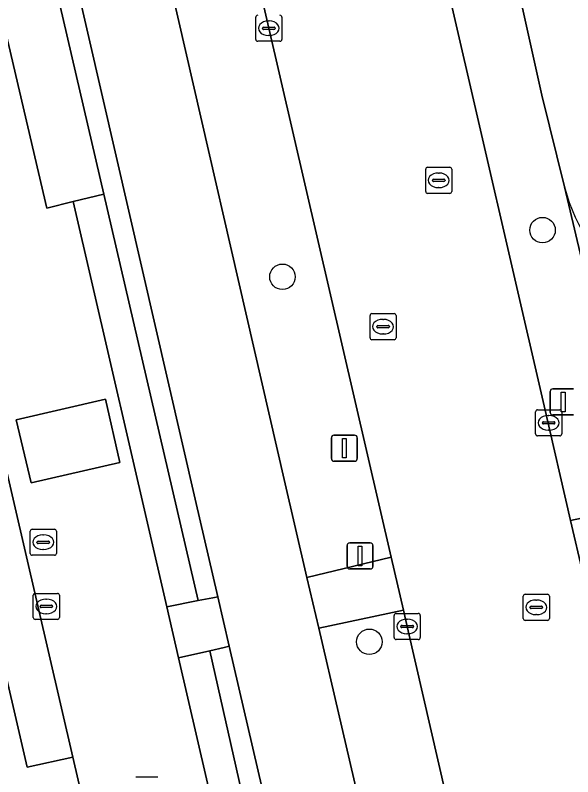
# Model space of a CAD drawing. Extents: x 156412 to 157779, y 382335 to 383768.
# Drawn here: x 156945.36 to 156966.74, y 383122.73 to 383151.94 of the extents above; entities that cross this region are included whole.
import ezdxf

# ---------------------------------------------------------------- set-up
doc = ezdxf.new("R2010")
doc.units = 0
for name, color, linetype in [('IMGEO_Berm_groen', 7, 'Continuous'), ('IMGEO_Berm_open', 7, 'Continuous'), ('IMGEO_Boom', 7, 'Continuous'), ('IMGEO_Fietspad_gesloten', 7, 'Continuous'), ('IMGEO_Groenvoorziening', 7, 'Continuous'), ('IMGEO_Haag', 7, 'Continuous'), ('IMGEO_Kolk', 7, 'Continuous'), ('IMGEO_Lichtmast', 7, 'Continuous'), ('IMGEO_OVBaan_gesloten', 7, 'Continuous'), ('IMGEO_Parkeervlak_open', 7, 'Continuous'), ('IMGEO_Rijbaan_lokaal_gesloten', 7, 'Continuous'), ('IMGEO_Rijbaan_lokaal_open', 7, 'Continuous'), ('IMGEO_Rioolput', 7, 'Continuous'), ('IMGEO_Verkeersregelinstallatiepaal', 7, 'Continuous'), ('IMGEO_Voetpad_open', 7, 'Continuous')]:
    doc.layers.add(name, color=color, linetype=linetype)

msp = doc.modelspace()

# ---------------------------------------------------------------- linework, layer by layer
at = {"layer": 'IMGEO_Berm_groen'}
msp.add_lwpolyline([(156928.184, 383268.218), (156919.339, 383306.196), (156914.565, 383327.212), (156910.056, 383346.657), (156905.912, 383364.684), (156903.691, 383374.292), (156900.514, 383373.541), (156909.949, 383332.845), (156929.018, 383250), (156936.125, 383219.122), (156940.9, 383198.361), (156955.674, 383134.126), (156956.546, 383130.37), (156959.779, 383131.147), (156955.088, 383151.44), (156950.701, 383170.43), (156946.08, 383190.398), (156941.291, 383211.195), (156937.12, 383229.206), (156932.364, 383250)], close=True, dxfattribs=at)
for points in [[(156948.081, 383213.092), (156952.648, 383193.045), (156957.51, 383172.189), (156961.996, 383152.751), (156965.636, 383136.958), (156966.653, 383132.564), (156969.31, 383133.124), (156966.425, 383145.355), (156965.556, 383148.88), (156962.276, 383163.628), (156956.275, 383189.486), (156953.647, 383201.298)], [(156961.894, 383121.934), (156960.392, 383128.494), (156960.249, 383129.114), (156956.998, 383128.424), (156976.896, 383042.722), (156978.21, 383036.937), (156979.748, 383030.207)]]:
    msp.add_lwpolyline(points, dxfattribs=at)
at = {"layer": 'IMGEO_Berm_open'}
for points in [[(156948.759, 383145.077), (156947.579, 383144.789), (156951.172, 383129.244), (156952.378, 383129.484)], [(156952.823, 383127.564), (156951.623, 383127.292), (156954.128, 383116.462), (156955.248, 383116.782)]]:
    msp.add_lwpolyline(points, close=True, dxfattribs=at)
at = {"layer": 'IMGEO_Boom'}
for centre in [(156965.579, 383143.698), (156955.608, 383141.907), (156958.942, 383127.907)]:
    msp.add_circle(centre, 0.489, dxfattribs=at)
at = {"layer": 'IMGEO_Fietspad_gesloten'}
msp.add_lwpolyline([(156979.748, 383030.207), (156978.21, 383036.937), (156976.896, 383042.722), (156956.998, 383128.424), (156956.546, 383130.37), (156955.674, 383134.126), (156940.9, 383198.361), (156937.468, 383197.57), (156952.257, 383133.383), (156953.127, 383129.634), (156953.568, 383127.732), (156973.443, 383042.041), (156976.279, 383030.186), (156976.49, 383029.242), (156976.733, 383028.151)], dxfattribs=at)
at = {"layer": 'IMGEO_Groenvoorziening'}
for points in [[(156925.393, 383250), (156911.67, 383309.566), (156909.008, 383321.122), (156908.556, 383321.019), (156908.15, 383320.926), (156908.652, 383318.75), (156910.814, 383309.37), (156914.028, 383295.429), (156917.316, 383281.163), (156922.695, 383257.828), (156925.996, 383243.507), (156931.387, 383220.174), (156934.703, 383205.926), (156936.674, 383197.387), (156940.268, 383181.822), (156943.359, 383168.324), (156948.759, 383145.077), (156952.378, 383129.484), (156952.933, 383129.595), (156953.127, 383129.634), (156952.257, 383133.383), (156937.468, 383197.57), (156932.709, 383218.226)], [(156953.568, 383127.732), (156953.377, 383127.689), (156952.823, 383127.564), (156955.248, 383116.782), (156960.7, 383093.429), (156964.042, 383078.699), (156968.17, 383061.165), (156971.481, 383046.514), (156975.636, 383029.052), (156976.28, 383029.196), (156976.49, 383029.242), (156976.279, 383030.186), (156973.443, 383042.041)]]:
    msp.add_lwpolyline(points, close=True, dxfattribs=at)
msp.add_lwpolyline([(156966.425, 383145.355), (156969.31, 383133.124), (156975.823, 383134.496), (156975.12, 383137.633), (156974.653, 383139.714)], dxfattribs=at)
msp.add_arc((156972.591, 383146.861), 6.347, 193.7251, 238.1224, dxfattribs=at)
at = {"layer": 'IMGEO_Haag'}
for points in [[(156925.393, 383250), (156911.67, 383309.566), (156909.008, 383321.122), (156908.556, 383321.019), (156908.15, 383320.926), (156908.652, 383318.75), (156910.814, 383309.37), (156914.028, 383295.429), (156917.316, 383281.163), (156922.695, 383257.828), (156925.996, 383243.507), (156931.387, 383220.174), (156934.703, 383205.926), (156936.674, 383197.387), (156940.268, 383181.822), (156943.359, 383168.324), (156948.759, 383145.077), (156952.378, 383129.484), (156952.933, 383129.595), (156953.127, 383129.634), (156952.257, 383133.383), (156937.468, 383197.57), (156932.709, 383218.226)], [(156953.568, 383127.732), (156953.377, 383127.689), (156952.823, 383127.564), (156955.248, 383116.782), (156960.7, 383093.429), (156964.042, 383078.699), (156968.17, 383061.165), (156971.481, 383046.514), (156975.636, 383029.052), (156976.28, 383029.196), (156976.49, 383029.242), (156976.279, 383030.186), (156973.443, 383042.041)]]:
    msp.add_lwpolyline(points, close=True, dxfattribs=at)
at = {"layer": 'IMGEO_Kolk'}
for p, q in [((156954.585, 383151.014), (156954.585, 383151.866)), ((156955.073, 383151.72), (156955.098, 383151.72)), ((156955.586, 383151.866), (156955.586, 383151.014)), ((156954.844, 383151.434), (156954.844, 383151.446)), ((156955.282, 383151.397), (156954.884, 383151.397)), ((156954.887, 383151.483), (156955.285, 383151.483)), ((156955.328, 383151.446), (156955.328, 383151.434)), ((156955.096, 383151.16), (156955.071, 383151.16)), ((156955.512, 383150.94), (156954.66, 383150.94)), ((156965.314, 383135.878), (156965.314, 383136.73)), ((156965.389, 383136.804), (156966.241, 383136.804)), ((156966.315, 383136.73), (156966.315, 383135.878)), ((156965.802, 383136.584), (156965.827, 383136.584)), ((156965.573, 383136.298), (156965.573, 383136.31)), ((156966.011, 383136.261), (156965.613, 383136.261)), ((156965.616, 383136.347), (156966.014, 383136.347)), ((156966.057, 383136.31), (156966.057, 383136.298)), ((156965.825, 383136.024), (156965.8, 383136.024)), ((156966.241, 383135.804), (156965.389, 383135.804)), ((156959.89, 383128.068), (156959.89, 383128.92)), ((156959.965, 383128.994), (156960.817, 383128.994)), ((156960.891, 383128.92), (156960.891, 383128.068)), ((156960.192, 383128.537), (156960.59, 383128.537)), ((156960.378, 383128.774), (156960.403, 383128.774)), ((156960.149, 383128.488), (156960.149, 383128.5)), ((156960.587, 383128.451), (156960.189, 383128.451)), ((156960.633, 383128.5), (156960.633, 383128.488)), ((156960.817, 383127.994), (156959.965, 383127.994)), ((156960.401, 383128.214), (156960.376, 383128.214))]:
    msp.add_line(p, q, dxfattribs=at)
for points in [[(156954.585, 383151.014), (156954.585, 383151.866)], [(156955.586, 383151.866), (156955.586, 383151.014)], [(156955.512, 383150.94), (156954.66, 383150.94)], [(156965.314, 383135.878), (156965.314, 383136.73)], [(156965.389, 383136.804), (156966.241, 383136.804)], [(156966.315, 383136.73), (156966.315, 383135.878)], [(156966.241, 383135.804), (156965.389, 383135.804)], [(156959.89, 383128.068), (156959.89, 383128.92)], [(156959.965, 383128.994), (156960.817, 383128.994)], [(156960.891, 383128.92), (156960.891, 383128.068)], [(156960.817, 383127.994), (156959.965, 383127.994)]]:
    msp.add_lwpolyline(points, dxfattribs=at)
for centre, radius, start, end in [((156954.662, 383151.864), 0.0765, 91.552, 178.448), ((156954.662, 383151.864), 0.0765, 91.552, 178.448), ((156955.51, 383151.864), 0.0765, 1.552, 88.448), ((156955.51, 383151.864), 0.0765, 1.552, 88.448), ((156954.884, 383151.443), 0.0403, 85.8775, 175.7526), ((156954.881, 383151.433), 0.0366, 178.938, 274.7102), ((156955.285, 383151.44), 0.043, 264.8664, 352.4533), ((156955.289, 383151.445), 0.0386, 1.7309, 96.639), ((156954.662, 383151.016), 0.0765, 181.552, 268.448), ((156954.662, 383151.016), 0.0765, 181.552, 268.448), ((156955.51, 383151.016), 0.0765, 271.552, 358.448), ((156955.51, 383151.016), 0.0765, 271.552, 358.448), ((156965.391, 383136.728), 0.0765, 91.552, 178.448), ((156965.391, 383136.728), 0.0765, 91.552, 178.448), ((156966.239, 383136.728), 0.0765, 1.552, 88.448), ((156966.239, 383136.728), 0.0765, 1.552, 88.448), ((156965.613, 383136.307), 0.0403, 85.8775, 175.7526), ((156965.61, 383136.297), 0.0366, 178.938, 274.7102), ((156966.014, 383136.304), 0.043, 264.8664, 352.4533), ((156966.018, 383136.309), 0.0386, 1.7309, 96.639), ((156965.391, 383135.88), 0.0765, 181.552, 268.448), ((156965.391, 383135.88), 0.0765, 181.552, 268.448), ((156966.239, 383135.88), 0.0765, 271.552, 358.448), ((156966.239, 383135.88), 0.0765, 271.552, 358.448), ((156959.967, 383128.918), 0.0765, 91.552, 178.448), ((156959.967, 383128.918), 0.0765, 91.552, 178.448), ((156960.815, 383128.918), 0.0765, 1.552, 88.448), ((156960.815, 383128.918), 0.0765, 1.552, 88.448), ((156960.189, 383128.497), 0.0403, 85.8775, 175.7526), ((156960.594, 383128.499), 0.0386, 1.7309, 96.639), ((156960.186, 383128.487), 0.0366, 178.938, 274.7102), ((156960.59, 383128.494), 0.043, 264.8664, 352.4533), ((156959.967, 383128.07), 0.0765, 181.552, 268.448), ((156959.967, 383128.07), 0.0765, 181.552, 268.448), ((156960.815, 383128.07), 0.0765, 271.552, 358.448), ((156960.815, 383128.07), 0.0765, 271.552, 358.448)]:
    msp.add_arc(centre, radius, start, end, dxfattribs=at)
for centre, major_axis, ratio, start_param, end_param in [((156955.072, 383151.44), (-0.387, 0.002), 0.722429, 4.712389, 7.853982), ((156955.097, 383151.44), (-0.39, 0.002), 0.717154, 1.570796, 4.712389), ((156965.801, 383136.304), (-0.387, 0.002), 0.722429, 4.712389, 7.853982), ((156965.826, 383136.304), (-0.39, 0.002), 0.717154, 1.570796, 4.712389), ((156960.377, 383128.494), (-0.387, 0.002), 0.722429, 4.712389, 7.853982), ((156960.402, 383128.494), (-0.39, 0.002), 0.717154, 1.570796, 4.712389)]:
    msp.add_ellipse(centre, major_axis=major_axis, ratio=ratio, start_param=start_param, end_param=end_param, dxfattribs=at)
at = {"layer": 'IMGEO_Lichtmast'}
for p, q in [((156965.972, 383137.607), (156966.762, 383137.607)), ((156966.762, 383137.607), (156965.972, 383137.607)), ((156965.872, 383136.707), (156965.872, 383137.507)), ((156965.872, 383137.507), (156965.872, 383136.707)), ((156966.762, 383136.607), (156965.972, 383136.607)), ((156965.972, 383136.607), (156966.762, 383136.607)), ((156957.584, 383135.832), (156958.374, 383135.832)), ((156958.374, 383135.832), (156957.584, 383135.832)), ((156957.484, 383134.932), (156957.484, 383135.732)), ((156957.484, 383135.732), (156957.484, 383134.932)), ((156958.474, 383135.732), (156958.474, 383134.932)), ((156958.474, 383134.932), (156958.474, 383135.732)), ((156958.374, 383134.832), (156957.584, 383134.832)), ((156957.584, 383134.832), (156958.374, 383134.832))]:
    msp.add_line(p, q, dxfattribs=at)
for points in [[(156966.292, 383137.482), (156966.442, 383137.482), (156966.442, 383136.732), (156966.292, 383136.732), (156966.292, 383137.482)], [(156957.904, 383135.707), (156958.054, 383135.707), (156958.054, 383134.957), (156957.904, 383134.957), (156957.904, 383135.707)]]:
    msp.add_lwpolyline(points, dxfattribs=at)
for centre, start, end in [((156965.972, 383137.507), 90, 180), ((156965.972, 383137.507), 90, 180), ((156965.972, 383136.707), 180, 270), ((156965.972, 383136.707), 180, 270), ((156957.584, 383135.732), 90, 180), ((156957.584, 383135.732), 90, 180), ((156958.374, 383135.732), 0, 90), ((156958.374, 383135.732), 360, 90), ((156957.584, 383134.932), 180, 270), ((156957.584, 383134.932), 180, 270), ((156958.374, 383134.932), 270, 0), ((156958.374, 383134.932), 270, 0)]:
    msp.add_arc(centre, 0.1, start, end, dxfattribs=at)
at = {"layer": 'IMGEO_OVBaan_gesloten'}
for points in [[(156893.788, 383417.14), (156899.018, 383394.504), (156903.691, 383374.292), (156905.912, 383364.684), (156910.056, 383346.657), (156914.565, 383327.212), (156919.339, 383306.196), (156928.184, 383268.218), (156932.364, 383250), (156937.12, 383229.206), (156941.291, 383211.195), (156946.08, 383190.398), (156950.701, 383170.43), (156955.088, 383151.44), (156959.779, 383131.147), (156960.249, 383129.114), (156960.392, 383128.494), (156961.894, 383121.934), (156982.207, 383034.26)], [(156967.122, 383130.536), (156966.653, 383132.564), (156965.636, 383136.958), (156961.996, 383152.751), (156957.51, 383172.189), (156952.648, 383193.045), (156948.081, 383213.092), (156943.691, 383232.123), (156939.593, 383249.999), (156939.341, 383251.098), (156934.742, 383271.089), (156930.329, 383290.11), (156921.33, 383329.097), (156917.027, 383348.073), (156912.337, 383368.106), (156905.568, 383397.246), (156903.19, 383407.661)]]:
    msp.add_lwpolyline(points, dxfattribs=at)
at = {"layer": 'IMGEO_Parkeervlak_open'}
for points in [[(156930.791, 383196.032), (156926.194, 383216.018), (156899.997, 383329.378), (156899.456, 383331.586), (156899.091, 383332.546), (156898.278, 383333.72), (156897.582, 383334.37), (156896.934, 383334.801), (156897.009, 383334.474), (156897.054, 383334.28), (156916.508, 383250), (156924.228, 383216.555), (156929.061, 383195.633), (156945.817, 383123.097), (156947.571, 383123.479)], [(156947.579, 383144.789), (156948.759, 383145.077), (156943.359, 383168.324), (156942.214, 383168.034), (156941.147, 383167.764), (156946.573, 383144.543)]]:
    msp.add_lwpolyline(points, close=True, dxfattribs=at)
at = {"layer": 'IMGEO_Rijbaan_lokaal_gesloten'}
for points in [[(156896.864, 383335.104), (156896.934, 383334.801), (156897.582, 383334.37), (156898.278, 383333.72), (156899.091, 383332.546), (156899.456, 383331.586), (156899.997, 383329.378), (156926.194, 383216.018), (156930.791, 383196.032), (156947.571, 383123.479), (156948.35, 383120.113), (156949.863, 383113.57), (156950.369, 383111.384), (156953.018, 383099.928), (156953.415, 383098.214), (156956.007, 383087.008), (156956.484, 383084.945), (156959.176, 383073.305), (156959.629, 383071.348), (156963.582, 383054.257), (156964.004, 383052.43), (156964.687, 383049.478), (156965.83, 383044.537), (156968.657, 383032.312)], [(156955.051, 383217.364), (156950.329, 383216.209), (156953.647, 383201.298), (156956.275, 383189.486), (156962.276, 383163.628), (156965.556, 383148.88), (156966.425, 383145.355)], [(156965.925, 383060.637), (156961.891, 383078.141), (156962.929, 383078.41), (156959.518, 383093.157), (156958.429, 383092.907), (156953.06, 383116.157), (156954.128, 383116.462), (156951.623, 383127.292), (156951.172, 383129.244), (156947.579, 383144.789), (156946.573, 383144.543), (156941.147, 383167.764), (156942.214, 383168.034), (156939.09, 383181.564), (156938.007, 383181.326), (156932.468, 383205.353)]]:
    msp.add_lwpolyline(points, dxfattribs=at)
msp.add_lwpolyline([(156945.967, 383133.999), (156945.403, 383136.414), (156948.818, 383137.216), (156949.378, 383134.783)], close=True, dxfattribs=at)
msp.add_arc((156972.591, 383146.861), 6.347, 193.7251, 238.1224, dxfattribs=at)
at = {"layer": 'IMGEO_Rijbaan_lokaal_open'}
msp.add_lwpolyline([(156945.967, 383133.999), (156949.378, 383134.783), (156948.818, 383137.216), (156945.403, 383136.414)], close=True, dxfattribs=at)
at = {"layer": 'IMGEO_Rioolput'}
for p, q in [((156961.174, 383146.108), (156962.026, 383146.108)), ((156961.099, 383145.182), (156961.099, 383146.034)), ((156961.587, 383145.888), (156961.612, 383145.888)), ((156962.1, 383146.034), (156962.1, 383145.182)), ((156961.358, 383145.602), (156961.358, 383145.614)), ((156961.796, 383145.565), (156961.398, 383145.565)), ((156961.401, 383145.651), (156961.799, 383145.651)), ((156961.842, 383145.614), (156961.842, 383145.602)), ((156961.61, 383145.328), (156961.585, 383145.328)), ((156962.026, 383145.108), (156961.174, 383145.108)), ((156958.965, 383139.568), (156958.965, 383140.42)), ((156959.04, 383140.494), (156959.892, 383140.494)), ((156959.453, 383140.274), (156959.478, 383140.274)), ((156959.966, 383140.42), (156959.966, 383139.568)), ((156959.224, 383139.988), (156959.224, 383140)), ((156959.662, 383139.951), (156959.264, 383139.951)), ((156959.267, 383140.037), (156959.665, 383140.037)), ((156959.708, 383140), (156959.708, 383139.988)), ((156959.476, 383139.714), (156959.451, 383139.714)), ((156959.892, 383139.494), (156959.04, 383139.494)), ((156945.937, 383131.298), (156945.937, 383132.15)), ((156946.012, 383132.224), (156946.864, 383132.224)), ((156946.938, 383132.15), (156946.938, 383131.298)), ((156946.239, 383131.767), (156946.637, 383131.767)), ((156946.425, 383132.004), (156946.45, 383132.004)), ((156946.196, 383131.718), (156946.196, 383131.73)), ((156946.634, 383131.681), (156946.236, 383131.681)), ((156946.68, 383131.73), (156946.68, 383131.718)), ((156946.864, 383131.224), (156946.012, 383131.224)), ((156946.448, 383131.444), (156946.423, 383131.444)), ((156946.128, 383129.764), (156946.98, 383129.764)), ((156964.915, 383129.728), (156965.767, 383129.728)), ((156946.053, 383128.838), (156946.053, 383129.69)), ((156946.541, 383129.544), (156946.566, 383129.544)), ((156947.054, 383129.69), (156947.054, 383128.838)), ((156964.84, 383128.802), (156964.84, 383129.654)), ((156965.328, 383129.508), (156965.353, 383129.508)), ((156965.841, 383129.654), (156965.841, 383128.802)), ((156946.312, 383129.258), (156946.312, 383129.27)), ((156946.75, 383129.221), (156946.352, 383129.221)), ((156946.355, 383129.307), (156946.753, 383129.307)), ((156946.796, 383129.27), (156946.796, 383129.258)), ((156965.099, 383129.222), (156965.099, 383129.234)), ((156965.537, 383129.185), (156965.139, 383129.185)), ((156965.142, 383129.271), (156965.54, 383129.271)), ((156965.583, 383129.234), (156965.583, 383129.222)), ((156946.564, 383128.984), (156946.539, 383128.984)), ((156965.351, 383128.948), (156965.326, 383128.948)), ((156946.98, 383128.764), (156946.128, 383128.764)), ((156965.767, 383128.728), (156964.915, 383128.728)), ((156949.984, 383122.728), (156950.836, 383122.728))]:
    msp.add_line(p, q, dxfattribs=at)
for points in [[(156961.174, 383146.108), (156962.026, 383146.108)], [(156961.099, 383145.182), (156961.099, 383146.034)], [(156962.1, 383146.034), (156962.1, 383145.182)], [(156962.026, 383145.108), (156961.174, 383145.108)], [(156958.965, 383139.568), (156958.965, 383140.42)], [(156959.04, 383140.494), (156959.892, 383140.494)], [(156959.966, 383140.42), (156959.966, 383139.568)], [(156959.892, 383139.494), (156959.04, 383139.494)], [(156945.937, 383131.298), (156945.937, 383132.15)], [(156946.012, 383132.224), (156946.864, 383132.224)], [(156946.938, 383132.15), (156946.938, 383131.298)], [(156946.864, 383131.224), (156946.012, 383131.224)], [(156946.128, 383129.764), (156946.98, 383129.764)], [(156964.915, 383129.728), (156965.767, 383129.728)], [(156946.053, 383128.838), (156946.053, 383129.69)], [(156947.054, 383129.69), (156947.054, 383128.838)], [(156964.84, 383128.802), (156964.84, 383129.654)], [(156965.841, 383129.654), (156965.841, 383128.802)], [(156946.98, 383128.764), (156946.128, 383128.764)], [(156965.767, 383128.728), (156964.915, 383128.728)], [(156949.984, 383122.728), (156950.836, 383122.728)]]:
    msp.add_lwpolyline(points, dxfattribs=at)
for centre, radius, start, end in [((156961.176, 383146.032), 0.0765, 91.552, 178.448), ((156961.176, 383146.032), 0.0765, 91.552, 178.448), ((156962.024, 383146.032), 0.0765, 1.552, 88.448), ((156962.024, 383146.032), 0.0765, 1.552, 88.448), ((156961.398, 383145.611), 0.0403, 85.8775, 175.7526), ((156961.395, 383145.601), 0.0366, 178.938, 274.7102), ((156961.799, 383145.608), 0.043, 264.8664, 352.4533), ((156961.803, 383145.613), 0.0386, 1.7309, 96.639), ((156961.176, 383145.184), 0.0765, 181.552, 268.448), ((156961.176, 383145.184), 0.0765, 181.552, 268.448), ((156962.024, 383145.184), 0.0765, 271.552, 358.448), ((156962.024, 383145.184), 0.0765, 271.552, 358.448), ((156959.042, 383140.418), 0.0765, 91.552, 178.448), ((156959.042, 383140.418), 0.0765, 91.552, 178.448), ((156959.89, 383140.418), 0.0765, 1.552, 88.448), ((156959.89, 383140.418), 0.0765, 1.552, 88.448), ((156959.264, 383139.997), 0.0403, 85.8775, 175.7526), ((156959.261, 383139.987), 0.0366, 178.938, 274.7102), ((156959.665, 383139.994), 0.043, 264.8664, 352.4533), ((156959.669, 383139.999), 0.0386, 1.7309, 96.639), ((156959.042, 383139.57), 0.0765, 181.552, 268.448), ((156959.042, 383139.57), 0.0765, 181.552, 268.448), ((156959.89, 383139.57), 0.0765, 271.552, 358.448), ((156959.89, 383139.57), 0.0765, 271.552, 358.448), ((156946.014, 383132.148), 0.0765, 91.552, 178.448), ((156946.014, 383132.148), 0.0765, 91.552, 178.448), ((156946.862, 383132.148), 0.0765, 1.552, 88.448), ((156946.862, 383132.148), 0.0765, 1.552, 88.448), ((156946.236, 383131.727), 0.0403, 85.8775, 175.7526), ((156946.641, 383131.729), 0.0386, 1.7309, 96.639), ((156946.233, 383131.717), 0.0366, 178.938, 274.7102), ((156946.637, 383131.724), 0.043, 264.8664, 352.4533), ((156946.014, 383131.3), 0.0765, 181.552, 268.448), ((156946.014, 383131.3), 0.0765, 181.552, 268.448), ((156946.862, 383131.3), 0.0765, 271.552, 358.448), ((156946.862, 383131.3), 0.0765, 271.552, 358.448), ((156946.13, 383129.688), 0.0765, 91.552, 178.448), ((156946.13, 383129.688), 0.0765, 91.552, 178.448), ((156946.978, 383129.688), 0.0765, 1.552, 88.448), ((156946.978, 383129.688), 0.0765, 1.552, 88.448), ((156964.917, 383129.652), 0.0765, 91.552, 178.448), ((156964.917, 383129.652), 0.0765, 91.552, 178.448), ((156965.765, 383129.652), 0.0765, 1.552, 88.448), ((156965.765, 383129.652), 0.0765, 1.552, 88.448), ((156946.352, 383129.267), 0.0403, 85.8775, 175.7526), ((156946.349, 383129.257), 0.0366, 178.938, 274.7102), ((156946.753, 383129.264), 0.043, 264.8664, 352.4533), ((156946.757, 383129.269), 0.0386, 1.7309, 96.639), ((156965.139, 383129.231), 0.0403, 85.8775, 175.7526), ((156965.136, 383129.221), 0.0366, 178.938, 274.7102), ((156965.54, 383129.228), 0.043, 264.8664, 352.4533), ((156965.544, 383129.233), 0.0386, 1.7309, 96.639), ((156946.13, 383128.84), 0.0765, 181.552, 268.448), ((156946.13, 383128.84), 0.0765, 181.552, 268.448), ((156946.978, 383128.84), 0.0765, 271.552, 358.448), ((156946.978, 383128.84), 0.0765, 271.552, 358.448), ((156964.917, 383128.804), 0.0765, 181.552, 268.448), ((156964.917, 383128.804), 0.0765, 181.552, 268.448), ((156965.765, 383128.804), 0.0765, 271.552, 358.448), ((156965.765, 383128.804), 0.0765, 271.552, 358.448)]:
    msp.add_arc(centre, radius, start, end, dxfattribs=at)
for centre, major_axis, ratio, start_param, end_param in [((156961.586, 383145.608), (-0.387, 0.002), 0.722429, 4.712389, 7.853982), ((156961.611, 383145.608), (-0.39, 0.002), 0.717154, 1.570796, 4.712389), ((156959.452, 383139.994), (-0.387, 0.002), 0.722429, 4.712389, 7.853982), ((156959.477, 383139.994), (-0.39, 0.002), 0.717154, 1.570796, 4.712389), ((156946.424, 383131.724), (-0.387, 0.002), 0.722429, 4.712389, 7.853982), ((156946.449, 383131.724), (-0.39, 0.002), 0.717154, 1.570796, 4.712389), ((156946.54, 383129.264), (-0.387, 0.002), 0.722429, 4.712389, 7.853982), ((156946.565, 383129.264), (-0.39, 0.002), 0.717154, 1.570796, 4.712389), ((156965.327, 383129.228), (-0.387, 0.002), 0.722429, 4.712389, 7.853982), ((156965.352, 383129.228), (-0.39, 0.002), 0.717154, 1.570796, 4.712389)]:
    msp.add_ellipse(centre, major_axis=major_axis, ratio=ratio, start_param=start_param, end_param=end_param, dxfattribs=at)
at = {"layer": 'IMGEO_Verkeersregelinstallatiepaal'}
for p, q in [((156958.086, 383130.799), (156958.086, 383131.599)), ((156958.086, 383131.599), (156958.086, 383130.799)), ((156958.186, 383131.699), (156958.976, 383131.699)), ((156958.976, 383131.699), (156958.186, 383131.699)), ((156959.076, 383131.599), (156959.076, 383130.799)), ((156959.076, 383130.799), (156959.076, 383131.599)), ((156958.976, 383130.699), (156958.186, 383130.699)), ((156958.186, 383130.699), (156958.976, 383130.699))]:
    msp.add_line(p, q, dxfattribs=at)
msp.add_lwpolyline([(156958.506, 383131.574), (156958.656, 383131.574), (156958.656, 383130.824), (156958.506, 383130.824), (156958.506, 383131.574)], dxfattribs=at)
for centre, start, end in [((156958.186, 383131.599), 90, 180), ((156958.186, 383131.599), 90, 180), ((156958.976, 383131.599), 0, 90), ((156958.976, 383131.599), 360, 90), ((156958.186, 383130.799), 180, 270), ((156958.186, 383130.799), 180, 270), ((156958.976, 383130.799), 270, 0), ((156958.976, 383130.799), 270, 0)]:
    msp.add_arc(centre, 0.1, start, end, dxfattribs=at)
at = {"layer": 'IMGEO_Voetpad_open'}
msp.add_lwpolyline([(156961.859, 383053.897), (156957.898, 383070.98), (156959.629, 383071.348), (156959.176, 383073.305), (156957.445, 383072.932), (156954.74, 383084.598), (156956.484, 383084.945), (156956.007, 383087.008), (156954.269, 383086.631), (156951.67, 383097.836), (156953.415, 383098.214), (156953.018, 383099.928), (156951.273, 383099.549), (156948.621, 383110.988), (156950.369, 383111.384), (156949.863, 383113.57), (156948.116, 383113.168), (156946.764, 383118.997), (156946.592, 383119.743), (156948.35, 383120.113), (156947.571, 383123.479), (156945.817, 383123.097), (156929.061, 383195.633)], dxfattribs=at)
for points in [[(156969.31, 383133.124), (156966.653, 383132.564), (156967.122, 383130.536), (156969.785, 383131.113)], [(156959.779, 383131.147), (156956.546, 383130.37), (156956.998, 383128.424), (156960.249, 383129.114)], [(156953.127, 383129.634), (156952.933, 383129.595), (156952.378, 383129.484), (156951.172, 383129.244), (156951.623, 383127.292), (156952.823, 383127.564), (156953.377, 383127.689), (156953.568, 383127.732)]]:
    msp.add_lwpolyline(points, close=True, dxfattribs=at)

doc.saveas('drawing.dxf')
